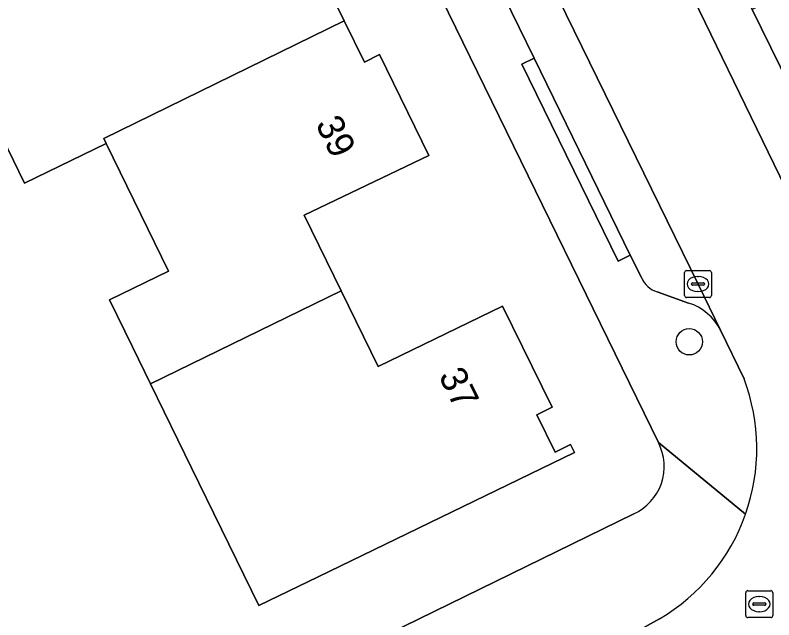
# Model space of a CAD drawing. Extents: x 160455 to 162082, y 388339 to 389736.
# Drawn here: x 160899.16 to 160927.33, y 388781.29 to 388803.72 of the extents above; entities that cross this region are included whole.
import ezdxf

# ---------------------------------------------------------------- set-up
doc = ezdxf.new("R2010")
doc.units = 0
for name, color, linetype in [('IMGEO_Boom', 7, 'Continuous'), ('IMGEO_Erf', 7, 'Continuous'), ('IMGEO_Kolk', 7, 'Continuous'), ('IMGEO_Pand', 7, 'Continuous'), ('IMGEO_Pand_nummerreeks', 7, 'Continuous'), ('IMGEO_Parkeervlak_open', 7, 'Continuous'), ('IMGEO_Rijbaan_lokaal_gesloten', 7, 'Continuous'), ('IMGEO_Rioolput', 7, 'Continuous'), ('IMGEO_Voetpad_open', 7, 'Continuous')]:
    doc.layers.add(name, color=color, linetype=linetype)

msp = doc.modelspace()

# ---------------------------------------------------------------- linework, layer by layer
at = {"layer": 'IMGEO_Boom'}
msp.add_circle((160924.189, 388791.604), 0.489, dxfattribs=at)
at = {"layer": 'IMGEO_Erf'}
for points in [[(160923.043, 388787.867), (160881.086, 388873.64)], [(160910.672, 388804.945), (160911.378, 388803.504), (160912.125, 388801.978), (160912.691, 388802.255), (160914.521, 388798.512), (160909.89, 388796.306), (160911.264, 388793.497), (160912.637, 388790.688), (160917.249, 388792.93), (160919.1, 388789.175), (160918.535, 388788.896), (160919.215, 388787.509), (160919.779, 388787.791), (160919.923, 388787.501), (160910.412, 388782.887), (160908.207, 388781.818), (160905.712, 388786.923), (160904.188, 388790.041), (160903.516, 388791.416), (160902.665, 388793.158), (160904.857, 388794.229), (160902.543, 388798.964), (160899.51, 388797.483), (160897.021, 388802.576)], [(160875.947, 388762.656), (160922.127, 388785.223)]]:
    msp.add_lwpolyline(points, dxfattribs=at)
msp.add_arc((160921.327, 388786.981), 1.931, 294.4729, 27.3104, dxfattribs=at)
at = {"layer": 'IMGEO_Kolk'}
for p, q in [((160924.087, 388794.246), (160924.939, 388794.246)), ((160924.012, 388793.32), (160924.012, 388794.172)), ((160924.5, 388794.026), (160924.525, 388794.026)), ((160925.013, 388794.172), (160925.013, 388793.32)), ((160924.271, 388793.74), (160924.271, 388793.752)), ((160924.709, 388793.703), (160924.311, 388793.703)), ((160924.314, 388793.789), (160924.712, 388793.789)), ((160924.755, 388793.752), (160924.755, 388793.74)), ((160924.523, 388793.466), (160924.498, 388793.466)), ((160924.939, 388793.246), (160924.087, 388793.246))]:
    msp.add_line(p, q, dxfattribs=at)
for points in [[(160924.087, 388794.246), (160924.939, 388794.246)], [(160924.012, 388793.32), (160924.012, 388794.172)], [(160925.013, 388794.172), (160925.013, 388793.32)], [(160924.939, 388793.246), (160924.087, 388793.246)]]:
    msp.add_lwpolyline(points, dxfattribs=at)
for centre, radius, start, end in [((160924.089, 388794.17), 0.0765, 91.552, 178.448), ((160924.089, 388794.17), 0.0765, 91.552, 178.448), ((160924.937, 388794.17), 0.0765, 1.552, 88.448), ((160924.937, 388794.17), 0.0765, 1.552, 88.448), ((160924.311, 388793.749), 0.0403, 85.8775, 175.7526), ((160924.308, 388793.739), 0.0366, 178.938, 274.7102), ((160924.712, 388793.746), 0.043, 264.8664, 352.4533), ((160924.716, 388793.751), 0.0386, 1.7309, 96.639), ((160924.089, 388793.322), 0.0765, 181.552, 268.448), ((160924.089, 388793.322), 0.0765, 181.552, 268.448), ((160924.937, 388793.322), 0.0765, 271.552, 358.448), ((160924.937, 388793.322), 0.0765, 271.552, 358.448)]:
    msp.add_arc(centre, radius, start, end, dxfattribs=at)
for centre, major_axis, ratio, start_param, end_param in [((160924.499, 388793.746), (-0.387, 0.002), 0.722429, 4.712389, 7.853982), ((160924.524, 388793.746), (-0.39, 0.002), 0.717154, 1.570796, 4.712389)]:
    msp.add_ellipse(centre, major_axis=major_axis, ratio=ratio, start_param=start_param, end_param=end_param, dxfattribs=at)
at = {"layer": 'IMGEO_Pand'}
for points in [[(160911.238, 388805.223), (160909.395, 388808.976), (160904.779, 388806.76), (160903.406, 388809.569), (160896.338, 388806.104), (160897.862, 388802.987), (160897.021, 388802.576), (160899.51, 388797.483), (160902.543, 388798.964), (160902.455, 388799.144), (160911.378, 388803.504), (160910.672, 388804.945)], [(160914.521, 388798.512), (160912.691, 388802.255), (160912.125, 388801.978), (160911.378, 388803.504), (160902.455, 388799.144), (160902.543, 388798.964), (160904.857, 388794.229), (160902.665, 388793.158), (160903.516, 388791.416), (160904.188, 388790.041), (160911.264, 388793.497), (160909.89, 388796.306)], [(160918.535, 388788.896), (160919.1, 388789.175), (160917.249, 388792.93), (160912.637, 388790.688), (160911.264, 388793.497), (160904.188, 388790.041), (160905.712, 388786.923), (160908.207, 388781.818), (160910.412, 388782.887), (160919.923, 388787.501), (160919.779, 388787.791), (160919.215, 388787.509)]]:
    msp.add_lwpolyline(points, close=True, dxfattribs=at)
at = {"layer": 'IMGEO_Parkeervlak_open'}
for points in [[(160925.346, 388792.037), (160924.513, 388793.746), (160917.312, 388808.452), (160909.404, 388824.657), (160900.787, 388842.277), (160892.253, 388859.641), (160885.54, 388873.4), (160882.647, 388879.267)], [(160882.397, 388875.74), (160883.738, 388873.079), (160895.115, 388849.788), (160898.697, 388842.502), (160903.069, 388833.562), (160906.62, 388826.241), (160911.01, 388817.301), (160914.506, 388810.154), (160918.424, 388802.124), (160921.992, 388794.818), (160922.413, 388793.99)], [(160916.384, 388820.712), (160921.364, 388810.487), (160929.884, 388792.936)], [(160931.647, 388789.372), (160931.764, 388789.427), (160932.323, 388789.691), (160933.242, 388790.164), (160931.716, 388793.308), (160928.266, 388800.385), (160926.525, 388803.934), (160923.109, 388810.954), (160921.541, 388814.247), (160919.298, 388818.855)], [(160923, 388793.452), (160924.163, 388793.036)]]:
    msp.add_lwpolyline(points, dxfattribs=at)
for centre, radius, start, end in [((160923.274, 388794.341), 0.93, 202.1454, 252.8425), ((160923.601, 388791.17), 1.949, 26.4141, 73.2262)]:
    msp.add_arc(centre, radius, start, end, dxfattribs=at)
at = {"layer": 'IMGEO_Rijbaan_lokaal_gesloten'}
for points in [[(160896.329, 388861.695), (160887.06, 388880.61), (160885.899, 388882.993), (160881.756, 388880.964), (160882.647, 388879.267), (160885.54, 388873.4), (160892.253, 388859.641), (160900.787, 388842.277), (160909.404, 388824.657), (160917.312, 388808.452), (160924.513, 388793.746), (160925.346, 388792.037), (160926.223, 388790.231)], [(160929.884, 388792.936), (160921.364, 388810.487), (160916.384, 388820.712), (160915.819, 388821.851), (160913.485, 388826.593), (160911.402, 388830.898), (160910.956, 388831.772), (160896.329, 388861.695)], [(160923.089, 388781.332), (160922.221, 388780.848), (160922.077, 388780.78), (160918.996, 388779.324), (160899.56, 388769.847), (160880.511, 388760.545), (160877.968, 388759.28), (160879.999, 388755.357), (160881.617, 388756.126), (160901.535, 388765.865), (160926.684, 388778.165), (160927.363, 388778.614), (160928.626, 388779.448), (160929.119, 388780.101)]]:
    msp.add_lwpolyline(points, dxfattribs=at)
for centre, start, end in [((160919.375, 388787.644), 340.5803, 20.6977), ((160919.374, 388787.639), 300.5007, 340.6187)]:
    msp.add_arc(centre, 7.32, start, end, dxfattribs=at)
at = {"layer": 'IMGEO_Rioolput'}
for p, q in [((160926.362, 388782.371), (160927.214, 388782.371)), ((160926.287, 388781.445), (160926.287, 388782.297)), ((160926.775, 388782.151), (160926.8, 388782.151)), ((160927.288, 388782.297), (160927.288, 388781.445)), ((160926.546, 388781.865), (160926.546, 388781.877)), ((160926.984, 388781.828), (160926.586, 388781.828)), ((160926.589, 388781.914), (160926.987, 388781.914)), ((160927.03, 388781.877), (160927.03, 388781.865)), ((160926.798, 388781.591), (160926.773, 388781.591)), ((160927.214, 388781.371), (160926.362, 388781.371))]:
    msp.add_line(p, q, dxfattribs=at)
for points in [[(160926.362, 388782.371), (160927.214, 388782.371)], [(160926.287, 388781.445), (160926.287, 388782.297)], [(160927.288, 388782.297), (160927.288, 388781.445)], [(160927.214, 388781.371), (160926.362, 388781.371)]]:
    msp.add_lwpolyline(points, dxfattribs=at)
for centre, radius, start, end in [((160926.364, 388782.295), 0.0765, 91.552, 178.448), ((160926.364, 388782.295), 0.0765, 91.552, 178.448), ((160927.212, 388782.295), 0.0765, 1.552, 88.448), ((160927.212, 388782.295), 0.0765, 1.552, 88.448), ((160926.586, 388781.874), 0.0403, 85.8775, 175.7526), ((160926.583, 388781.864), 0.0366, 178.938, 274.7102), ((160926.987, 388781.871), 0.043, 264.8664, 352.4533), ((160926.991, 388781.876), 0.0386, 1.7309, 96.639), ((160926.364, 388781.447), 0.0765, 181.552, 268.448), ((160926.364, 388781.447), 0.0765, 181.552, 268.448), ((160927.212, 388781.447), 0.0765, 271.552, 358.448), ((160927.212, 388781.447), 0.0765, 271.552, 358.448)]:
    msp.add_arc(centre, radius, start, end, dxfattribs=at)
for centre, major_axis, ratio, start_param, end_param in [((160926.774, 388781.871), (-0.387, 0.002), 0.722429, 4.712389, 7.853982), ((160926.799, 388781.871), (-0.39, 0.002), 0.717154, 1.570796, 4.712389)]:
    msp.add_ellipse(centre, major_axis=major_axis, ratio=ratio, start_param=start_param, end_param=end_param, dxfattribs=at)
at = {"layer": 'IMGEO_Voetpad_open'}
for points in [[(160882.647, 388879.267), (160881.756, 388880.964), (160879.017, 388877.835), (160881.086, 388873.64), (160923.043, 388787.867), (160926.279, 388785.21)], [(160922.413, 388793.99), (160921.992, 388794.818), (160921.543, 388794.599), (160917.975, 388801.905), (160918.424, 388802.124), (160914.506, 388810.154), (160914.057, 388809.935), (160910.561, 388817.082), (160911.01, 388817.301), (160906.62, 388826.241), (160906.171, 388826.023), (160902.62, 388833.344), (160903.069, 388833.562), (160898.697, 388842.502), (160898.249, 388842.282), (160894.667, 388849.568), (160895.115, 388849.788), (160883.738, 388873.079), (160882.397, 388875.74)], [(160919.298, 388818.855), (160919.747, 388819.073), (160921.99, 388814.465), (160921.541, 388814.247), (160923.109, 388810.954), (160923.558, 388811.172), (160926.974, 388804.152), (160926.525, 388803.934), (160928.266, 388800.385), (160928.715, 388800.604), (160932.165, 388793.527), (160931.716, 388793.308), (160933.242, 388790.164), (160932.323, 388789.691), (160931.764, 388789.427)], [(160924.163, 388793.036), (160923, 388793.452)], [(160926.223, 388790.231), (160925.346, 388792.037)], [(160926.279, 388785.21), (160923.043, 388787.867)], [(160922.127, 388785.223), (160875.947, 388762.656), (160870.711, 388757.874)], [(160922.077, 388780.78), (160922.221, 388780.848), (160923.089, 388781.332)]]:
    msp.add_lwpolyline(points, dxfattribs=at)
msp.add_lwpolyline([(160921.992, 388794.818), (160918.424, 388802.124), (160917.975, 388801.905), (160921.543, 388794.599)], close=True, dxfattribs=at)
for centre, radius, start, end in [((160923.274, 388794.341), 0.93, 202.1454, 252.8425), ((160923.601, 388791.17), 1.949, 26.4141, 73.2262), ((160919.375, 388787.644), 7.32, 340.5803, 20.6977), ((160921.327, 388786.981), 1.931, 294.4729, 27.3104), ((160919.374, 388787.639), 7.32, 300.5007, 340.6187)]:
    msp.add_arc(centre, radius, start, end, dxfattribs=at)

# ---------------------------------------------------------------- texts
at = {"layer": 'IMGEO_Pand_nummerreeks'}
for s, rotation, p in [('39', 296.0522, (160910.297, 388799.685)), ('37', 296.2413, (160914.866, 388790.343))]:
    msp.add_text(s, height=1, rotation=rotation, dxfattribs=at).set_placement(p)

doc.saveas('drawing.dxf')
